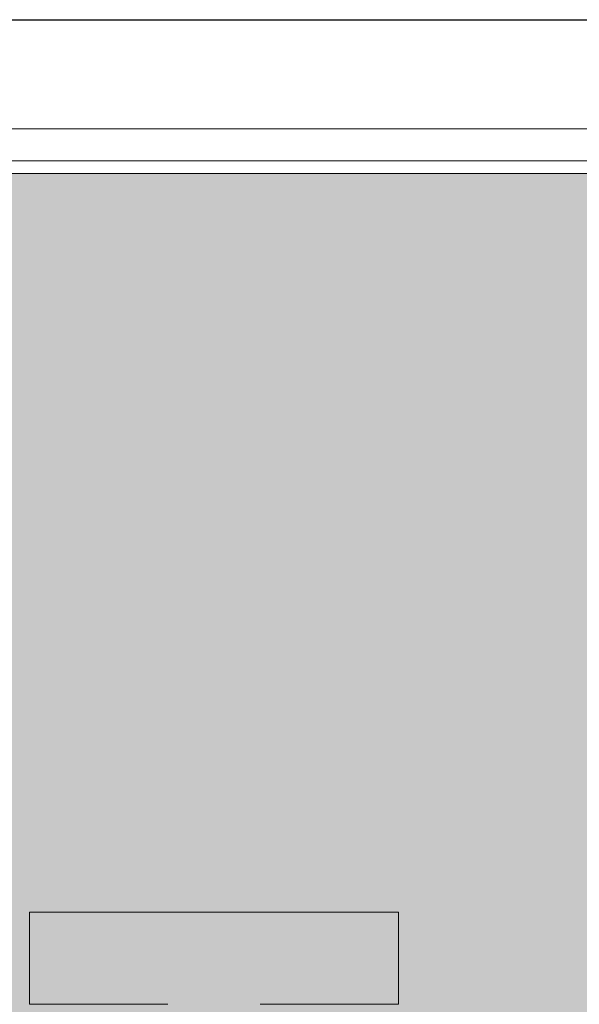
# Model space of a CAD drawing. Header units: millimetres. Extents: x 2016 to 102618, y -16590 to 68005.
# Tile 563 of 654: x 77223 to 78740, y 59070 to 61737. Entities that reach past the tile are written whole.
import ezdxf

# ---------------------------------------------------------------- set-up
doc = ezdxf.new("R2010")
doc.units = ezdxf.units.MM
for name, color, linetype, lineweight in [('A-DETL', 90, 'Continuous', 18), ('A-DETL-MBND', 5, 'Continuous', 13), ('A-GENM', 13, 'Continuous', 13), ('A-WALL', 113, 'Continuous', 13), ('Q-SPCQ', 91, 'Continuous', 13)]:
    doc.layers.add(name, color=color, linetype=linetype, lineweight=lineweight)
doc.layers.add('Water', color=131, linetype='Continuous')

# ---------------------------------------------------------------- blocks, each defined once
blk = doc.blocks.new('43_VCS_SE_goot_rooster_schuin - 28_VCS_RVS wand-gootrooster 25000mm-4108939-00 Begane grond')
at = {"layer": 'Q-SPCQ'}
for p, q in [((-10916.4, 147.1), (10914.3, 147.1)), ((10916.4, 145.8), (-10916.4, 145.8)), ((-10621.4, -148.8), (10620.1, -148.8))]:
    blk.add_line(p, q, dxfattribs=at)
blk = doc.blocks.new('Walls 12 - Walls 1-3087048-00 Begane grond')
at = {"layer": 'A-WALL'}
blk.add_line((68465, 61355), (89535, 61355), dxfattribs=at)
blk = doc.blocks.new('43_VCS_SE_zwembad_belijning_beweegbare_bodem - baan 22000mm-3743910-00 Begane grond')
at = {"layer": 'A-DETL-MBND'}
for p, q in [((-10250, 500), (-10500, 500)), ((-10500, 500), (-10500, -500)), ((-10250, 125), (-10250, 500)), ((-10250, -500), (-10250, -125)), ((-10500, -500), (-10250, -500))]:
    blk.add_line(p, q, dxfattribs=at)

msp = doc.modelspace()

# ---------------------------------------------------------------- hatches: boundary and pattern name
at = {"layer": 'Water', "transparency": 33554509}
msp.add_hatch(color=256, dxfattribs=at).paths.add_polyline_path([(89500, 36300), (89500, 61320), (68500, 61320), (68500, 36300), (89155, 36300)], flags=0)

# ---------------------------------------------------------------- linework, layer by layer
at = {"layer": 'A-DETL', "lineweight": 13}
msp.add_line((89500, 61320), (68500, 61320), dxfattribs=at)

# ---------------------------------------------------------------- block references
at = {"layer": 'A-GENM', "rotation": 269.9999999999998}
msp.add_blockref('43_VCS_SE_zwembad_belijning_beweegbare_bodem - baan 22000mm-3743910-00 Begane grond', (77750, 48820), dxfattribs=at)
at = {"layer": 'A-WALL'}
msp.add_blockref('Walls 12 - Walls 1-3087048-00 Begane grond', (0, 0), dxfattribs=at)
at = {"layer": 'Q-SPCQ'}
msp.add_blockref('43_VCS_SE_goot_rooster_schuin - 28_VCS_RVS wand-gootrooster 25000mm-4108939-00 Begane grond', (79000.9, 61589.8), dxfattribs=at)

doc.saveas('drawing.dxf')
